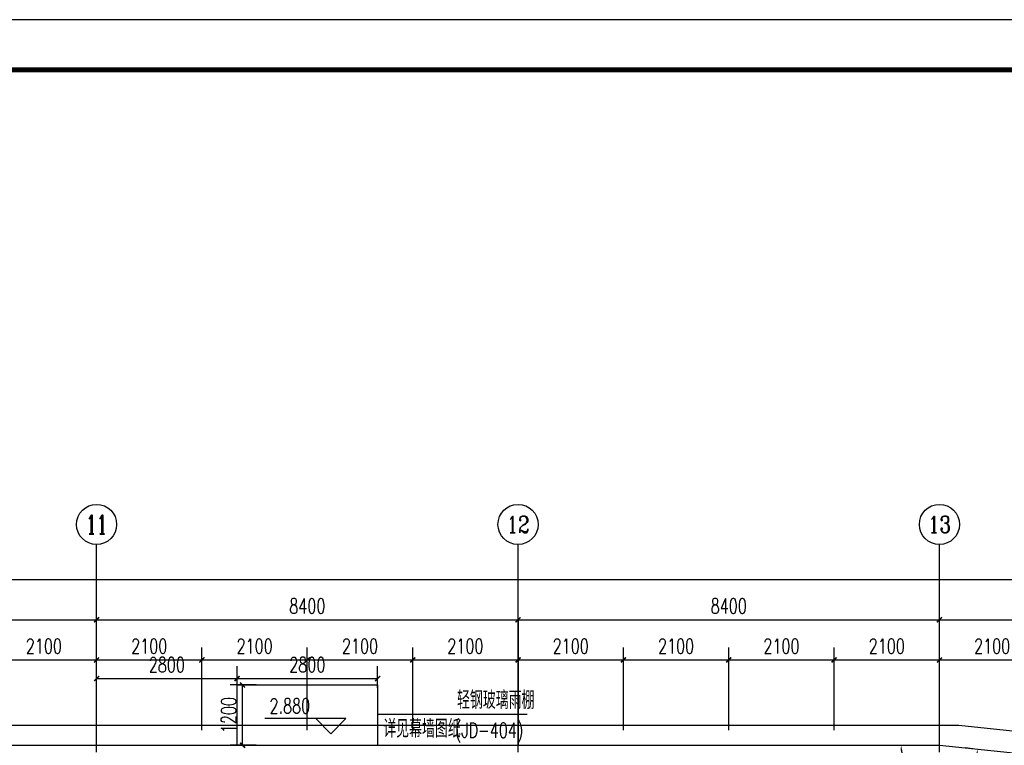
# Model space of a CAD drawing. Extents: x 797781 to 1255204, y 21234 to 1024248.
# Tile 261 of 656: x 945375 to 965000, y 298622 to 313078. Entities that reach past the tile are written whole.
import ezdxf
from ezdxf.enums import TextEntityAlignment as Align

# ---------------------------------------------------------------- set-up
doc = ezdxf.new("R2010")
doc.units = 0
doc.header["$LTSCALE"] = 1000
doc.header["$MEASUREMENT"] = 0
doc.linetypes.add('230303生产综合楼-平面图_t8$0$DOTE', pattern=[2.42, 2, -0.2, 0.02, -0.2])
for name, color, linetype in [('230303生产综合楼-平面图_t8$0$AXIS', 3, 'Continuous'), ('230303生产综合楼-平面图_t8$0$AXIS_TEXT', 7, 'Continuous'), ('230303生产综合楼-平面图_t8$0$CURTWALL', 4, 'Continuous'), ('230303生产综合楼-平面图_t8$0$DIM_ELEV', 3, 'Continuous'), ('230303生产综合楼-平面图_t8$0$DIM_SYMB', 3, 'Continuous'), ('230303生产综合楼-平面图_t8$0$DOTE', 1, '230303生产综合楼-平面图_t8$0$DOTE'), ('230303生产综合楼-平面图_t8$0$PUB_DIM', 3, 'Continuous'), ('230303生产综合楼-平面图_t8$0$PUB_TEXT', 7, 'Continuous'), ('230303生产综合楼-平面图_t8$0$PUB_TITLE', 4, 'Continuous'), ('230303生产综合楼-平面图_t8$0$STAIR', 2, 'Continuous'), ('230303生产综合楼-平面图_t8$0$看线', 115, 'Continuous'), ('AXIS_TEXT', 7, 'Continuous'), ('PUB_DIM', 3, 'Continuous')]:
    doc.layers.add(name, color=color, linetype=linetype)
doc.styles.add('230303生产综合楼-平面图_t8$0$_TCH_AXIS', font='COMPLEX', dxfattribs={"bigfont": 'GBCBIG'})
doc.styles.add('230303生产综合楼-平面图_t8$0$_TCH_DIM', font='SIMPLEX', dxfattribs={"bigfont": 'GBCBIG'})
doc.styles.add('230303生产综合楼-平面图_T8$0$_TCH_DIM_T3', font='SIMPLEX', dxfattribs={"width": 0.705882, "bigfont": 'GBCBIG'})
doc.styles.add('_TCH_DIM_T3', font='SIMPLEX', dxfattribs={"width": 0.705882, "bigfont": 'GBCBIG'})
doc.styles.add('COMPLEX', font='COMPLEX')
doc.dimstyles.new('230303生产综合楼-平面图_T8$0$_TCH_ARCH&&100', dxfattribs={"dimtxt": 297.5, "dimasz": 100, "dimexe": 250, "dimexo": 300, "dimgap": 126.25, "dimtad": 1, "dimdec": 0, "dimzin": 0, "dimdsep": 46, "dimtxsty": '230303生产综合楼-平面图_T8$0$_TCH_DIM_T3', "dimblk": '230303生产综合楼-平面图_t8$0$_ArchTick', "dimcen": 0.09, "dimclrt": 7, "dimazin": 2, "dimtfac": 1, "dimtdec": 0, "dimtix": 1, "dimtmove": 2, "dimatfit": 3, "dimfxl": 1, "dimtolj": 1, "dimtzin": 0, "dimarcsym": 0})
doc.dimstyles.new('_TCH_ARROW&&100', dxfattribs={"dimtxt": 297.5, "dimasz": 100, "dimexe": 250, "dimexo": 300, "dimgap": 126.25, "dimtad": 1, "dimdec": 0, "dimzin": 0, "dimdsep": 46, "dimtxsty": '_TCH_DIM_T3', "dimcen": 0.09, "dimclrt": 7, "dimazin": 2, "dimtfac": 1, "dimtdec": 0, "dimtix": 1, "dimtmove": 2, "dimatfit": 3, "dimfxl": 1, "dimtolj": 1, "dimtzin": 0, "dimarcsym": 0})

# ---------------------------------------------------------------- blocks, each defined once
blk = doc.blocks.new('*D2658')
at = {"layer": 'Defpoints', "color": 0, "transparency": 16777216}
for p in [(962742, 298622), (963708, 298622), (964669, 298522), (963302, 297971)]:
    blk.add_point(p, dxfattribs=at)
at = {"layer": 'PUB_DIM', "color": 0, "lineweight": -2, "transparency": 16777216}
for p, q in [((963042, 298622), (963192, 298622)), ((964371, 298553), (964222, 298568))]:
    blk.add_line(p, q, dxfattribs=at)
blk.add_arc((963708, 298622), 766, 187.4819, 346.5993, dxfattribs=at)
at = {"layer": 'PUB_DIM', "color": 0, "transparency": 16777216}
for points in [[(962932, 298521), (962965, 298523), (962942, 298622)], [(964437, 298447), (964470, 298441), (964470, 298543)]]:
    blk.add_solid(points, dxfattribs=at)
at = {"layer": 'PUB_DIM', "color": 7, "transparency": 16777216, "insert": (963683, 298131), "char_height": 297.5, "attachment_point": 5, "rotation": 357.0406, "style": '_TCH_DIM_T3'}
blk.add_mtext('\\A1;174.08°', dxfattribs=at)
blk = doc.blocks.new('230303生产综合楼-平面图_t8$0$_ArchTick')
at = {"color": 0, "linetype": 'ByBlock', "const_width": 0.3}
blk.add_lwpolyline([(-0.5, -0.5), (0.5, 0.5)], dxfattribs=at)
blk = doc.blocks.new('*D5395')
at = {"layer": '230303生产综合楼-平面图_t8$0$PUB_DIM', "color": 0, "lineweight": -2, "transparency": 16777216}
for p, q in [((946908, 299766), (946908, 300201)), ((949708, 299766), (949708, 300201)), ((946908, 299951), (949708, 299951))]:
    blk.add_line(p, q, dxfattribs=at)
at = {"layer": 'Defpoints', "color": 0, "transparency": 16777216}
for p in [(949708, 299951), (946908, 299466), (949708, 299466)]:
    blk.add_point(p, dxfattribs=at)
at = {"layer": '230303生产综合楼-平面图_t8$0$PUB_DIM', "color": 0, "lineweight": -2, "transparency": 16777216, "xscale": 100, "yscale": 100, "zscale": 100, "rotation": 180}
blk.add_blockref('230303生产综合楼-平面图_t8$0$_ArchTick', (946908, 299951), dxfattribs=at)
at = {"layer": '230303生产综合楼-平面图_t8$0$PUB_DIM', "color": 0, "lineweight": -2, "transparency": 16777216, "xscale": 100, "yscale": 100, "zscale": 100}
blk.add_blockref('230303生产综合楼-平面图_t8$0$_ArchTick', (949708, 299951), dxfattribs=at)
at = {"layer": '230303生产综合楼-平面图_t8$0$PUB_DIM', "color": 7, "transparency": 16777216, "insert": (948308, 300226), "char_height": 297.5, "attachment_point": 5, "style": '230303生产综合楼-平面图_T8$0$_TCH_DIM_T3'}
blk.add_mtext('\\A1;2800', dxfattribs=at)
blk = doc.blocks.new('*D5396')
at = {"layer": '230303生产综合楼-平面图_t8$0$PUB_DIM', "color": 0, "lineweight": -2, "transparency": 16777216}
for p, q in [((949708, 299766), (949708, 300201)), ((952508, 299766), (952508, 300201)), ((949708, 299951), (952508, 299951))]:
    blk.add_line(p, q, dxfattribs=at)
at = {"layer": 'Defpoints', "color": 0, "transparency": 16777216}
for p in [(952508, 299951), (949708, 299466), (952508, 299466)]:
    blk.add_point(p, dxfattribs=at)
at = {"layer": '230303生产综合楼-平面图_t8$0$PUB_DIM', "color": 0, "lineweight": -2, "transparency": 16777216, "xscale": 100, "yscale": 100, "zscale": 100, "rotation": 180}
blk.add_blockref('230303生产综合楼-平面图_t8$0$_ArchTick', (949708, 299951), dxfattribs=at)
at = {"layer": '230303生产综合楼-平面图_t8$0$PUB_DIM', "color": 0, "lineweight": -2, "transparency": 16777216, "xscale": 100, "yscale": 100, "zscale": 100}
blk.add_blockref('230303生产综合楼-平面图_t8$0$_ArchTick', (952508, 299951), dxfattribs=at)
at = {"layer": '230303生产综合楼-平面图_t8$0$PUB_DIM', "color": 7, "transparency": 16777216, "insert": (951108, 300226), "char_height": 297.5, "attachment_point": 5, "style": '230303生产综合楼-平面图_T8$0$_TCH_DIM_T3'}
blk.add_mtext('\\A1;2800', dxfattribs=at)
blk = doc.blocks.new('*D5397')
at = {"layer": '230303生产综合楼-平面图_t8$0$PUB_DIM', "color": 0, "lineweight": -2, "transparency": 16777216}
for p, q in [((950088, 299824), (949567, 299824)), ((949817, 298624), (949817, 299824)), ((950088, 298624), (949567, 298624))]:
    blk.add_line(p, q, dxfattribs=at)
at = {"layer": 'Defpoints', "color": 0, "transparency": 16777216}
for p in [(949817, 299824), (950388, 299824), (950388, 298624)]:
    blk.add_point(p, dxfattribs=at)
at = {"layer": '230303生产综合楼-平面图_t8$0$PUB_DIM', "color": 0, "lineweight": -2, "transparency": 16777216, "xscale": 100, "yscale": 100, "zscale": 100}
for p, rotation in [((949817, 299824), 90), ((949817, 298624), 270)]:
    blk.add_blockref('230303生产综合楼-平面图_t8$0$_ArchTick', p, dxfattribs=dict(at, rotation=rotation))
at = {"layer": '230303生产综合楼-平面图_t8$0$PUB_DIM', "color": 7, "transparency": 16777216, "insert": (949542, 299224), "char_height": 297.5, "attachment_point": 5, "rotation": 90, "style": '230303生产综合楼-平面图_T8$0$_TCH_DIM_T3'}
blk.add_mtext('\\A1;1200', dxfattribs=at)
blk = doc.blocks.new('*D5890')
at = {"layer": '230303生产综合楼-平面图_t8$0$AXIS', "color": 0, "lineweight": -2, "transparency": 16777216}
for p, q in [((944808, 298922), (944808, 300572)), ((946908, 298922), (946908, 300572)), ((944808, 300322), (946908, 300322))]:
    blk.add_line(p, q, dxfattribs=at)
at = {"layer": 'Defpoints', "color": 0, "transparency": 16777216}
for p in [(946908, 300322), (944808, 298622), (946908, 298622)]:
    blk.add_point(p, dxfattribs=at)
at = {"layer": '230303生产综合楼-平面图_t8$0$AXIS', "color": 0, "lineweight": -2, "transparency": 16777216, "xscale": 100, "yscale": 100, "zscale": 100, "rotation": 180}
blk.add_blockref('230303生产综合楼-平面图_t8$0$_ArchTick', (944808, 300322), dxfattribs=at)
at = {"layer": '230303生产综合楼-平面图_t8$0$AXIS', "color": 0, "lineweight": -2, "transparency": 16777216, "xscale": 100, "yscale": 100, "zscale": 100}
blk.add_blockref('230303生产综合楼-平面图_t8$0$_ArchTick', (946908, 300322), dxfattribs=at)
at = {"layer": '230303生产综合楼-平面图_t8$0$AXIS', "color": 7, "transparency": 16777216, "insert": (945858, 300597), "char_height": 297.5, "attachment_point": 5, "style": '230303生产综合楼-平面图_T8$0$_TCH_DIM_T3'}
blk.add_mtext('\\A1;2100', dxfattribs=at)
blk = doc.blocks.new('*D5891')
at = {"layer": '230303生产综合楼-平面图_t8$0$AXIS', "color": 0, "lineweight": -2, "transparency": 16777216}
for p, q in [((946908, 298922), (946908, 300572)), ((949008, 298922), (949008, 300572)), ((946908, 300322), (949008, 300322))]:
    blk.add_line(p, q, dxfattribs=at)
at = {"layer": 'Defpoints', "color": 0, "transparency": 16777216}
for p in [(949008, 300322), (946908, 298622), (949008, 298622)]:
    blk.add_point(p, dxfattribs=at)
at = {"layer": '230303生产综合楼-平面图_t8$0$AXIS', "color": 0, "lineweight": -2, "transparency": 16777216, "xscale": 100, "yscale": 100, "zscale": 100, "rotation": 180}
blk.add_blockref('230303生产综合楼-平面图_t8$0$_ArchTick', (946908, 300322), dxfattribs=at)
at = {"layer": '230303生产综合楼-平面图_t8$0$AXIS', "color": 0, "lineweight": -2, "transparency": 16777216, "xscale": 100, "yscale": 100, "zscale": 100}
blk.add_blockref('230303生产综合楼-平面图_t8$0$_ArchTick', (949008, 300322), dxfattribs=at)
at = {"layer": '230303生产综合楼-平面图_t8$0$AXIS', "color": 7, "transparency": 16777216, "insert": (947958, 300597), "char_height": 297.5, "attachment_point": 5, "style": '230303生产综合楼-平面图_T8$0$_TCH_DIM_T3'}
blk.add_mtext('\\A1;2100', dxfattribs=at)
blk = doc.blocks.new('*D5892')
at = {"layer": '230303生产综合楼-平面图_t8$0$AXIS', "color": 0, "lineweight": -2, "transparency": 16777216}
for p, q in [((949008, 298922), (949008, 300572)), ((951108, 298922), (951108, 300572)), ((949008, 300322), (951108, 300322))]:
    blk.add_line(p, q, dxfattribs=at)
at = {"layer": 'Defpoints', "color": 0, "transparency": 16777216}
for p in [(951108, 300322), (949008, 298622), (951108, 298622)]:
    blk.add_point(p, dxfattribs=at)
at = {"layer": '230303生产综合楼-平面图_t8$0$AXIS', "color": 0, "lineweight": -2, "transparency": 16777216, "xscale": 100, "yscale": 100, "zscale": 100, "rotation": 180}
blk.add_blockref('230303生产综合楼-平面图_t8$0$_ArchTick', (949008, 300322), dxfattribs=at)
at = {"layer": '230303生产综合楼-平面图_t8$0$AXIS', "color": 0, "lineweight": -2, "transparency": 16777216, "xscale": 100, "yscale": 100, "zscale": 100}
blk.add_blockref('230303生产综合楼-平面图_t8$0$_ArchTick', (951108, 300322), dxfattribs=at)
at = {"layer": '230303生产综合楼-平面图_t8$0$AXIS', "color": 7, "transparency": 16777216, "insert": (950058, 300597), "char_height": 297.5, "attachment_point": 5, "style": '230303生产综合楼-平面图_T8$0$_TCH_DIM_T3'}
blk.add_mtext('\\A1;2100', dxfattribs=at)
blk = doc.blocks.new('*D5893')
at = {"layer": '230303生产综合楼-平面图_t8$0$AXIS', "color": 0, "lineweight": -2, "transparency": 16777216}
for p, q in [((951108, 298922), (951108, 300572)), ((953208, 298922), (953208, 300572)), ((951108, 300322), (953208, 300322))]:
    blk.add_line(p, q, dxfattribs=at)
at = {"layer": 'Defpoints', "color": 0, "transparency": 16777216}
for p in [(953208, 300322), (951108, 298622), (953208, 298622)]:
    blk.add_point(p, dxfattribs=at)
at = {"layer": '230303生产综合楼-平面图_t8$0$AXIS', "color": 0, "lineweight": -2, "transparency": 16777216, "xscale": 100, "yscale": 100, "zscale": 100, "rotation": 180}
blk.add_blockref('230303生产综合楼-平面图_t8$0$_ArchTick', (951108, 300322), dxfattribs=at)
at = {"layer": '230303生产综合楼-平面图_t8$0$AXIS', "color": 0, "lineweight": -2, "transparency": 16777216, "xscale": 100, "yscale": 100, "zscale": 100}
blk.add_blockref('230303生产综合楼-平面图_t8$0$_ArchTick', (953208, 300322), dxfattribs=at)
at = {"layer": '230303生产综合楼-平面图_t8$0$AXIS', "color": 7, "transparency": 16777216, "insert": (952158, 300597), "char_height": 297.5, "attachment_point": 5, "style": '230303生产综合楼-平面图_T8$0$_TCH_DIM_T3'}
blk.add_mtext('\\A1;2100', dxfattribs=at)
blk = doc.blocks.new('*D5894')
at = {"layer": '230303生产综合楼-平面图_t8$0$AXIS', "color": 0, "lineweight": -2, "transparency": 16777216}
for p, q in [((953208, 298922), (953208, 300572)), ((955308, 298922), (955308, 300572)), ((953208, 300322), (955308, 300322))]:
    blk.add_line(p, q, dxfattribs=at)
at = {"layer": 'Defpoints', "color": 0, "transparency": 16777216}
for p in [(955308, 300322), (953208, 298622), (955308, 298622)]:
    blk.add_point(p, dxfattribs=at)
at = {"layer": '230303生产综合楼-平面图_t8$0$AXIS', "color": 0, "lineweight": -2, "transparency": 16777216, "xscale": 100, "yscale": 100, "zscale": 100, "rotation": 180}
blk.add_blockref('230303生产综合楼-平面图_t8$0$_ArchTick', (953208, 300322), dxfattribs=at)
at = {"layer": '230303生产综合楼-平面图_t8$0$AXIS', "color": 0, "lineweight": -2, "transparency": 16777216, "xscale": 100, "yscale": 100, "zscale": 100}
blk.add_blockref('230303生产综合楼-平面图_t8$0$_ArchTick', (955308, 300322), dxfattribs=at)
at = {"layer": '230303生产综合楼-平面图_t8$0$AXIS', "color": 7, "transparency": 16777216, "insert": (954258, 300597), "char_height": 297.5, "attachment_point": 5, "style": '230303生产综合楼-平面图_T8$0$_TCH_DIM_T3'}
blk.add_mtext('\\A1;2100', dxfattribs=at)
blk = doc.blocks.new('*D5895')
at = {"layer": '230303生产综合楼-平面图_t8$0$AXIS', "color": 0, "lineweight": -2, "transparency": 16777216}
for p, q in [((955308, 298922), (955308, 300572)), ((957408, 298922), (957408, 300572)), ((955308, 300322), (957408, 300322))]:
    blk.add_line(p, q, dxfattribs=at)
at = {"layer": 'Defpoints', "color": 0, "transparency": 16777216}
for p in [(957408, 300322), (955308, 298622), (957408, 298622)]:
    blk.add_point(p, dxfattribs=at)
at = {"layer": '230303生产综合楼-平面图_t8$0$AXIS', "color": 0, "lineweight": -2, "transparency": 16777216, "xscale": 100, "yscale": 100, "zscale": 100, "rotation": 180}
blk.add_blockref('230303生产综合楼-平面图_t8$0$_ArchTick', (955308, 300322), dxfattribs=at)
at = {"layer": '230303生产综合楼-平面图_t8$0$AXIS', "color": 0, "lineweight": -2, "transparency": 16777216, "xscale": 100, "yscale": 100, "zscale": 100}
blk.add_blockref('230303生产综合楼-平面图_t8$0$_ArchTick', (957408, 300322), dxfattribs=at)
at = {"layer": '230303生产综合楼-平面图_t8$0$AXIS', "color": 7, "transparency": 16777216, "insert": (956358, 300597), "char_height": 297.5, "attachment_point": 5, "style": '230303生产综合楼-平面图_T8$0$_TCH_DIM_T3'}
blk.add_mtext('\\A1;2100', dxfattribs=at)
blk = doc.blocks.new('*D5896')
at = {"layer": '230303生产综合楼-平面图_t8$0$AXIS', "color": 0, "lineweight": -2, "transparency": 16777216}
for p, q in [((957408, 298922), (957408, 300572)), ((959508, 298922), (959508, 300572)), ((957408, 300322), (959508, 300322))]:
    blk.add_line(p, q, dxfattribs=at)
at = {"layer": 'Defpoints', "color": 0, "transparency": 16777216}
for p in [(959508, 300322), (957408, 298622), (959508, 298622)]:
    blk.add_point(p, dxfattribs=at)
at = {"layer": '230303生产综合楼-平面图_t8$0$AXIS', "color": 0, "lineweight": -2, "transparency": 16777216, "xscale": 100, "yscale": 100, "zscale": 100, "rotation": 180}
blk.add_blockref('230303生产综合楼-平面图_t8$0$_ArchTick', (957408, 300322), dxfattribs=at)
at = {"layer": '230303生产综合楼-平面图_t8$0$AXIS', "color": 0, "lineweight": -2, "transparency": 16777216, "xscale": 100, "yscale": 100, "zscale": 100}
blk.add_blockref('230303生产综合楼-平面图_t8$0$_ArchTick', (959508, 300322), dxfattribs=at)
at = {"layer": '230303生产综合楼-平面图_t8$0$AXIS', "color": 7, "transparency": 16777216, "insert": (958458, 300597), "char_height": 297.5, "attachment_point": 5, "style": '230303生产综合楼-平面图_T8$0$_TCH_DIM_T3'}
blk.add_mtext('\\A1;2100', dxfattribs=at)
blk = doc.blocks.new('*D5897')
at = {"layer": '230303生产综合楼-平面图_t8$0$AXIS', "color": 0, "lineweight": -2, "transparency": 16777216}
for p, q in [((959508, 298922), (959508, 300572)), ((961608, 298922), (961608, 300572)), ((959508, 300322), (961608, 300322))]:
    blk.add_line(p, q, dxfattribs=at)
at = {"layer": 'Defpoints', "color": 0, "transparency": 16777216}
for p in [(961608, 300322), (959508, 298622), (961608, 298622)]:
    blk.add_point(p, dxfattribs=at)
at = {"layer": '230303生产综合楼-平面图_t8$0$AXIS', "color": 0, "lineweight": -2, "transparency": 16777216, "xscale": 100, "yscale": 100, "zscale": 100, "rotation": 180}
blk.add_blockref('230303生产综合楼-平面图_t8$0$_ArchTick', (959508, 300322), dxfattribs=at)
at = {"layer": '230303生产综合楼-平面图_t8$0$AXIS', "color": 0, "lineweight": -2, "transparency": 16777216, "xscale": 100, "yscale": 100, "zscale": 100}
blk.add_blockref('230303生产综合楼-平面图_t8$0$_ArchTick', (961608, 300322), dxfattribs=at)
at = {"layer": '230303生产综合楼-平面图_t8$0$AXIS', "color": 7, "transparency": 16777216, "insert": (960558, 300597), "char_height": 297.5, "attachment_point": 5, "style": '230303生产综合楼-平面图_T8$0$_TCH_DIM_T3'}
blk.add_mtext('\\A1;2100', dxfattribs=at)
blk = doc.blocks.new('*D5898')
at = {"layer": '230303生产综合楼-平面图_t8$0$AXIS', "color": 0, "lineweight": -2, "transparency": 16777216}
for p, q in [((961608, 298922), (961608, 300572)), ((963708, 298922), (963708, 300572)), ((961608, 300322), (963708, 300322))]:
    blk.add_line(p, q, dxfattribs=at)
at = {"layer": 'Defpoints', "color": 0, "transparency": 16777216}
for p in [(963708, 300322), (961608, 298622), (963708, 298622)]:
    blk.add_point(p, dxfattribs=at)
at = {"layer": '230303生产综合楼-平面图_t8$0$AXIS', "color": 0, "lineweight": -2, "transparency": 16777216, "xscale": 100, "yscale": 100, "zscale": 100, "rotation": 180}
blk.add_blockref('230303生产综合楼-平面图_t8$0$_ArchTick', (961608, 300322), dxfattribs=at)
at = {"layer": '230303生产综合楼-平面图_t8$0$AXIS', "color": 0, "lineweight": -2, "transparency": 16777216, "xscale": 100, "yscale": 100, "zscale": 100}
blk.add_blockref('230303生产综合楼-平面图_t8$0$_ArchTick', (963708, 300322), dxfattribs=at)
at = {"layer": '230303生产综合楼-平面图_t8$0$AXIS', "color": 7, "transparency": 16777216, "insert": (962658, 300597), "char_height": 297.5, "attachment_point": 5, "style": '230303生产综合楼-平面图_T8$0$_TCH_DIM_T3'}
blk.add_mtext('\\A1;2100', dxfattribs=at)
blk = doc.blocks.new('*D5899')
at = {"layer": '230303生产综合楼-平面图_t8$0$AXIS', "color": 0, "lineweight": -2, "transparency": 16777216}
for p, q in [((963708, 298922), (963708, 300572)), ((965808, 298922), (965808, 300572)), ((963708, 300322), (965808, 300322))]:
    blk.add_line(p, q, dxfattribs=at)
at = {"layer": 'Defpoints', "color": 0, "transparency": 16777216}
for p in [(965808, 300322), (963708, 298622), (965808, 298622)]:
    blk.add_point(p, dxfattribs=at)
at = {"layer": '230303生产综合楼-平面图_t8$0$AXIS', "color": 0, "lineweight": -2, "transparency": 16777216, "xscale": 100, "yscale": 100, "zscale": 100, "rotation": 180}
blk.add_blockref('230303生产综合楼-平面图_t8$0$_ArchTick', (963708, 300322), dxfattribs=at)
at = {"layer": '230303生产综合楼-平面图_t8$0$AXIS', "color": 0, "lineweight": -2, "transparency": 16777216, "xscale": 100, "yscale": 100, "zscale": 100}
blk.add_blockref('230303生产综合楼-平面图_t8$0$_ArchTick', (965808, 300322), dxfattribs=at)
at = {"layer": '230303生产综合楼-平面图_t8$0$AXIS', "color": 7, "transparency": 16777216, "insert": (964758, 300597), "char_height": 297.5, "attachment_point": 5, "style": '230303生产综合楼-平面图_T8$0$_TCH_DIM_T3'}
blk.add_mtext('\\A1;2100', dxfattribs=at)
blk = doc.blocks.new('*D6148')
at = {"layer": '230303生产综合楼-平面图_t8$0$AXIS', "color": 0, "lineweight": -2, "transparency": 16777216}
for p, q in [((938508, 298922), (938508, 301372)), ((946908, 298922), (946908, 301372)), ((938508, 301122), (946908, 301122))]:
    blk.add_line(p, q, dxfattribs=at)
at = {"layer": 'Defpoints', "color": 0, "transparency": 16777216}
for p in [(946908, 301122), (938508, 298622), (946908, 298622)]:
    blk.add_point(p, dxfattribs=at)
at = {"layer": '230303生产综合楼-平面图_t8$0$AXIS', "color": 0, "lineweight": -2, "transparency": 16777216, "xscale": 100, "yscale": 100, "zscale": 100, "rotation": 180}
blk.add_blockref('230303生产综合楼-平面图_t8$0$_ArchTick', (938508, 301122), dxfattribs=at)
at = {"layer": '230303生产综合楼-平面图_t8$0$AXIS', "color": 0, "lineweight": -2, "transparency": 16777216, "xscale": 100, "yscale": 100, "zscale": 100}
blk.add_blockref('230303生产综合楼-平面图_t8$0$_ArchTick', (946908, 301122), dxfattribs=at)
at = {"layer": '230303生产综合楼-平面图_t8$0$AXIS', "color": 7, "transparency": 16777216, "insert": (942708, 301397), "char_height": 297.5, "attachment_point": 5, "style": '230303生产综合楼-平面图_T8$0$_TCH_DIM_T3'}
blk.add_mtext('\\A1;8400', dxfattribs=at)
blk = doc.blocks.new('*D6149')
at = {"layer": '230303生产综合楼-平面图_t8$0$AXIS', "color": 0, "lineweight": -2, "transparency": 16777216}
for p, q in [((946908, 298922), (946908, 301372)), ((955308, 298922), (955308, 301372)), ((946908, 301122), (955308, 301122))]:
    blk.add_line(p, q, dxfattribs=at)
at = {"layer": 'Defpoints', "color": 0, "transparency": 16777216}
for p in [(955308, 301122), (946908, 298622), (955308, 298622)]:
    blk.add_point(p, dxfattribs=at)
at = {"layer": '230303生产综合楼-平面图_t8$0$AXIS', "color": 0, "lineweight": -2, "transparency": 16777216, "xscale": 100, "yscale": 100, "zscale": 100, "rotation": 180}
blk.add_blockref('230303生产综合楼-平面图_t8$0$_ArchTick', (946908, 301122), dxfattribs=at)
at = {"layer": '230303生产综合楼-平面图_t8$0$AXIS', "color": 0, "lineweight": -2, "transparency": 16777216, "xscale": 100, "yscale": 100, "zscale": 100}
blk.add_blockref('230303生产综合楼-平面图_t8$0$_ArchTick', (955308, 301122), dxfattribs=at)
at = {"layer": '230303生产综合楼-平面图_t8$0$AXIS', "color": 7, "transparency": 16777216, "insert": (951108, 301397), "char_height": 297.5, "attachment_point": 5, "style": '230303生产综合楼-平面图_T8$0$_TCH_DIM_T3'}
blk.add_mtext('\\A1;8400', dxfattribs=at)
blk = doc.blocks.new('*D6150')
at = {"layer": '230303生产综合楼-平面图_t8$0$AXIS', "color": 0, "lineweight": -2, "transparency": 16777216}
for p, q in [((955308, 298922), (955308, 301372)), ((963708, 298922), (963708, 301372)), ((955308, 301122), (963708, 301122))]:
    blk.add_line(p, q, dxfattribs=at)
at = {"layer": 'Defpoints', "color": 0, "transparency": 16777216}
for p in [(963708, 301122), (955308, 298622), (963708, 298622)]:
    blk.add_point(p, dxfattribs=at)
at = {"layer": '230303生产综合楼-平面图_t8$0$AXIS', "color": 0, "lineweight": -2, "transparency": 16777216, "xscale": 100, "yscale": 100, "zscale": 100, "rotation": 180}
blk.add_blockref('230303生产综合楼-平面图_t8$0$_ArchTick', (955308, 301122), dxfattribs=at)
at = {"layer": '230303生产综合楼-平面图_t8$0$AXIS', "color": 0, "lineweight": -2, "transparency": 16777216, "xscale": 100, "yscale": 100, "zscale": 100}
blk.add_blockref('230303生产综合楼-平面图_t8$0$_ArchTick', (963708, 301122), dxfattribs=at)
at = {"layer": '230303生产综合楼-平面图_t8$0$AXIS', "color": 7, "transparency": 16777216, "insert": (959508, 301397), "char_height": 297.5, "attachment_point": 5, "style": '230303生产综合楼-平面图_T8$0$_TCH_DIM_T3'}
blk.add_mtext('\\A1;8400', dxfattribs=at)
blk = doc.blocks.new('*D6151')
at = {"layer": '230303生产综合楼-平面图_t8$0$AXIS', "color": 0, "lineweight": -2, "transparency": 16777216}
for p, q in [((963708, 298922), (963708, 301372)), ((972108, 298922), (972108, 301372)), ((963708, 301122), (972108, 301122))]:
    blk.add_line(p, q, dxfattribs=at)
at = {"layer": 'Defpoints', "color": 0, "transparency": 16777216}
for p in [(972108, 301122), (963708, 298622), (972108, 298622)]:
    blk.add_point(p, dxfattribs=at)
at = {"layer": '230303生产综合楼-平面图_t8$0$AXIS', "color": 0, "lineweight": -2, "transparency": 16777216, "xscale": 100, "yscale": 100, "zscale": 100, "rotation": 180}
blk.add_blockref('230303生产综合楼-平面图_t8$0$_ArchTick', (963708, 301122), dxfattribs=at)
at = {"layer": '230303生产综合楼-平面图_t8$0$AXIS', "color": 0, "lineweight": -2, "transparency": 16777216, "xscale": 100, "yscale": 100, "zscale": 100}
blk.add_blockref('230303生产综合楼-平面图_t8$0$_ArchTick', (972108, 301122), dxfattribs=at)
at = {"layer": '230303生产综合楼-平面图_t8$0$AXIS', "color": 7, "transparency": 16777216, "insert": (967908, 301397), "char_height": 297.5, "attachment_point": 5, "style": '230303生产综合楼-平面图_T8$0$_TCH_DIM_T3'}
blk.add_mtext('\\A1;8400', dxfattribs=at)
blk = doc.blocks.new('*D6155')
at = {"layer": '230303生产综合楼-平面图_t8$0$AXIS', "color": 0, "lineweight": -2, "transparency": 16777216}
for p, q in [((895858, 299222), (895858, 302172)), ((989558, 299222), (989558, 302172)), ((895858, 301922), (989558, 301922))]:
    blk.add_line(p, q, dxfattribs=at)
at = {"layer": 'Defpoints', "color": 0, "transparency": 16777216}
for p in [(989558, 301922), (895858, 298922), (989558, 298922)]:
    blk.add_point(p, dxfattribs=at)
at = {"layer": '230303生产综合楼-平面图_t8$0$AXIS', "color": 0, "lineweight": -2, "transparency": 16777216, "xscale": 100, "yscale": 100, "zscale": 100, "rotation": 180}
blk.add_blockref('230303生产综合楼-平面图_t8$0$_ArchTick', (895858, 301922), dxfattribs=at)
at = {"layer": '230303生产综合楼-平面图_t8$0$AXIS', "color": 0, "lineweight": -2, "transparency": 16777216, "xscale": 100, "yscale": 100, "zscale": 100}
blk.add_blockref('230303生产综合楼-平面图_t8$0$_ArchTick', (989558, 301922), dxfattribs=at)
at = {"layer": '230303生产综合楼-平面图_t8$0$AXIS', "color": 7, "transparency": 16777216, "insert": (942708, 302197), "char_height": 297.5, "attachment_point": 5, "style": '230303生产综合楼-平面图_T8$0$_TCH_DIM_T3'}
blk.add_mtext('\\A1;93700', dxfattribs=at)
blk = doc.blocks.new('_AXISO')
blk.add_circle((0, 0), 0.5)
at = {"layer": 'AXIS_TEXT', "style": 'COMPLEX', "width": 1.041667}
blk.add_attdef('A', text='', height=0.56, dxfattribs=at).set_placement((-0.25, -0.28), (0.25, -0.28), align=Align.FIT)

msp = doc.modelspace()

# ---------------------------------------------------------------- linework, layer by layer
at = {"layer": '230303生产综合楼-平面图_t8$0$AXIS'}
for p, q in [((946908, 298621.6), (946908, 302621.6)), ((955308, 298621.6), (955308, 302621.6)), ((963708, 298621.6), (963708, 302621.6))]:
    msp.add_line(p, q, dxfattribs=at)
at = {"layer": '230303生产综合楼-平面图_t8$0$CURTWALL'}
msp.add_lwpolyline([(895858, 298621.6), (963708, 298621.6), (989558, 295941.7), (989558, 268921.6), (921708, 268921.6), (895858, 271601.4)], close=True, dxfattribs=at)
at = {"layer": '230303生产综合楼-平面图_t8$0$DIM_ELEV'}
for p, q in [((951878.3, 299153.2), (950258.3, 299153.2)), ((951578.3, 298853.2), (951278.3, 299153.2)), ((951578.3, 298853.2), (951878.3, 299153.2))]:
    msp.add_line(p, q, dxfattribs=at)
at = {"layer": '230303生产综合楼-平面图_t8$0$DIM_SYMB'}
msp.add_lwpolyline([(955491.6, 299232.3), (952508, 299232.3), (952517.7, 299236.2)], dxfattribs=at)
at = {"layer": '230303生产综合楼-平面图_t8$0$DOTE'}
for p, q in [((946908, 267021.6), (946908, 298621.6)), ((955308, 267021.6), (955308, 298621.6)), ((963708, 267021.6), (963708, 298621.6))]:
    msp.add_line(p, q, dxfattribs=at)
at = {"layer": '230303生产综合楼-平面图_t8$0$PUB_TITLE'}
msp.add_lwpolyline([(881593.5, 253678), (1007693.5, 253678), (1007693.5, 313078), (881593.5, 313078)], close=True, dxfattribs=at)
at = {"layer": '230303生产综合楼-平面图_t8$0$PUB_TITLE', "const_width": 100}
msp.add_lwpolyline([(884093.5, 254678), (1006693.5, 254678), (1006693.5, 312078), (884093.5, 312078)], close=True, dxfattribs=at)
at = {"layer": '230303生产综合楼-平面图_t8$0$STAIR'}
for points in [[(946908, 298621.6), (946908, 301121.6), (955308, 301121.6), (955308, 298621.6)], [(949708, 298624.3), (949708, 299824.3), (952508, 299824.3), (952508, 298624.3)]]:
    msp.add_lwpolyline(points, dxfattribs=at)
at = {"layer": '230303生产综合楼-平面图_t8$0$看线'}
msp.add_lwpolyline([(895458, 299021.6), (964094.7, 299021.6), (989958, 296301.8), (989958, 268521.6), (921321.3, 268521.6), (895458, 271241.3)], close=True, dxfattribs=at)

# ---------------------------------------------------------------- block references
at = {"layer": '230303生产综合楼-平面图_t8$0$AXIS'}
ref = msp.add_blockref('_AXISO', (946908, 303021.6), dxfattribs=dict(at, xscale=800, yscale=800, zscale=800))
ref.add_attrib('A', '11', dxfattribs={"layer": '230303生产综合楼-平面图_t8$0$AXIS_TEXT', "ltscale": 2, "height": 368.76, "style": '230303生产综合楼-平面图_t8$0$_TCH_AXIS'}).set_placement((946697.3, 302837.2), (947118.7, 302837.2), align=Align.FIT)
ref = msp.add_blockref('_AXISO', (955308, 303021.6), dxfattribs=dict(at, xscale=800, yscale=800, zscale=800))
ref.add_attrib('A', '12', dxfattribs={"layer": '230303生产综合楼-平面图_t8$0$AXIS_TEXT', "ltscale": 2, "height": 328.45, "style": '230303生产综合楼-平面图_t8$0$_TCH_AXIS'}).set_placement((955081.2, 302857.3), (955534.8, 302857.3), align=Align.FIT)
ref = msp.add_blockref('_AXISO', (963708, 303021.6), dxfattribs=dict(at, xscale=800, yscale=800, zscale=800))
ref.add_attrib('A', '13', dxfattribs={"layer": '230303生产综合楼-平面图_t8$0$AXIS_TEXT', "ltscale": 2, "height": 328.45, "style": '230303生产综合楼-平面图_t8$0$_TCH_AXIS'}).set_placement((963481.2, 302857.3), (963934.8, 302857.3), align=Align.FIT)

# ---------------------------------------------------------------- texts
at = {"layer": '230303生产综合楼-平面图_t8$0$PUB_TEXT', "style": '230303生产综合楼-平面图_t8$0$_TCH_DIM'}
for s, p in [('轻钢玻璃雨棚', (954091.6, 299344.8)), ('详见幕墙图纸', (952621.8, 298773.2))]:
    msp.add_text(s, height=357.45, dxfattribs=at).set_placement(p)
at = {"layer": '230303生产综合楼-平面图_t8$0$PUB_TEXT', "style": '230303生产综合楼-平面图_t8$0$_TCH_DIM', "width": 0.705882}
for s, p in [('2.880', (950354.3, 299258.2)), ('(JD-404)', (954051.6, 298773.2))]:
    msp.add_text(s, height=297.5, dxfattribs=at).set_placement(p)

# ---------------------------------------------------------------- dimensions: what is measured, and where the dimension line sits
at = {"layer": '230303生产综合楼-平面图_t8$0$AXIS'}
for p1, p2, distance, picture, middle in [((895858, 298921.6), (989558, 298921.6), 3000, '*D6155', (942708, 302196.6)), ((938508, 298621.6), (946908, 298621.6), 2500, '*D6148', (942708, 301396.6)), ((946908, 298621.6), (955308, 298621.6), 2500, '*D6149', (951108, 301396.6)), ((955308, 298621.6), (963708, 298621.6), 2500, '*D6150', (959508, 301396.6)), ((963708, 298621.6), (972108, 298621.6), 2500, '*D6151', (967908, 301396.6)), ((944808, 298621.6), (946908, 298621.6), 1700, '*D5890', (945858, 300596.6)), ((946908, 298621.6), (949008, 298621.6), 1700, '*D5891', (947958, 300596.6)), ((949008, 298621.6), (951108, 298621.6), 1700, '*D5892', (950058, 300596.6)), ((951108, 298621.6), (953208, 298621.6), 1700, '*D5893', (952158, 300596.6)), ((953208, 298621.6), (955308, 298621.6), 1700, '*D5894', (954258, 300596.6)), ((955308, 298621.6), (957408, 298621.6), 1700, '*D5895', (956358, 300596.6)), ((957408, 298621.6), (959508, 298621.6), 1700, '*D5896', (958458, 300596.6)), ((959508, 298621.6), (961608, 298621.6), 1700, '*D5897', (960558, 300596.6)), ((961608, 298621.6), (963708, 298621.6), 1700, '*D5898', (962658, 300596.6)), ((963708, 298621.6), (965808.1, 298621.6), 1700, '*D5899', (964758.1, 300596.6))]:
    dim = msp.add_aligned_dim(p1=p1, p2=p2, distance=distance, dimstyle='230303生产综合楼-平面图_T8$0$_TCH_ARCH&&100', dxfattribs=at)
    dim.commit()
    dim.dimension.update_dxf_attribs({"geometry": picture, "text_midpoint": middle})
at = {"layer": '230303生产综合楼-平面图_t8$0$PUB_DIM'}
for p1, p2, distance, picture, middle in [((946908, 299466.1), (949708, 299466.1), 485, '*D5395', (948308, 300226.1)), ((949708, 299466.1), (952508, 299466.1), 485, '*D5396', (951108, 300226.1)), ((950388, 298624.3), (950388, 299824.3), 571.5, '*D5397', (949541.5, 299224.3))]:
    dim = msp.add_aligned_dim(p1=p1, p2=p2, distance=distance, dimstyle='230303生产综合楼-平面图_T8$0$_TCH_ARCH&&100', dxfattribs=at)
    dim.commit()
    dim.dimension.update_dxf_attribs({"geometry": picture, "text_midpoint": middle})
at = {"layer": 'PUB_DIM'}
dim = msp.add_angular_dim_3p(base=(963302.2, 297971.5), center=(963708, 298621.6), p1=(962741.7, 298621.6), p2=(964669.2, 298521.9), dimstyle='_TCH_ARROW&&100', dxfattribs=at)
dim.commit()
dim.dimension.update_dxf_attribs({"geometry": '*D2658', "text_midpoint": (963682.6, 298130.9)})

doc.saveas('drawing.dxf')
